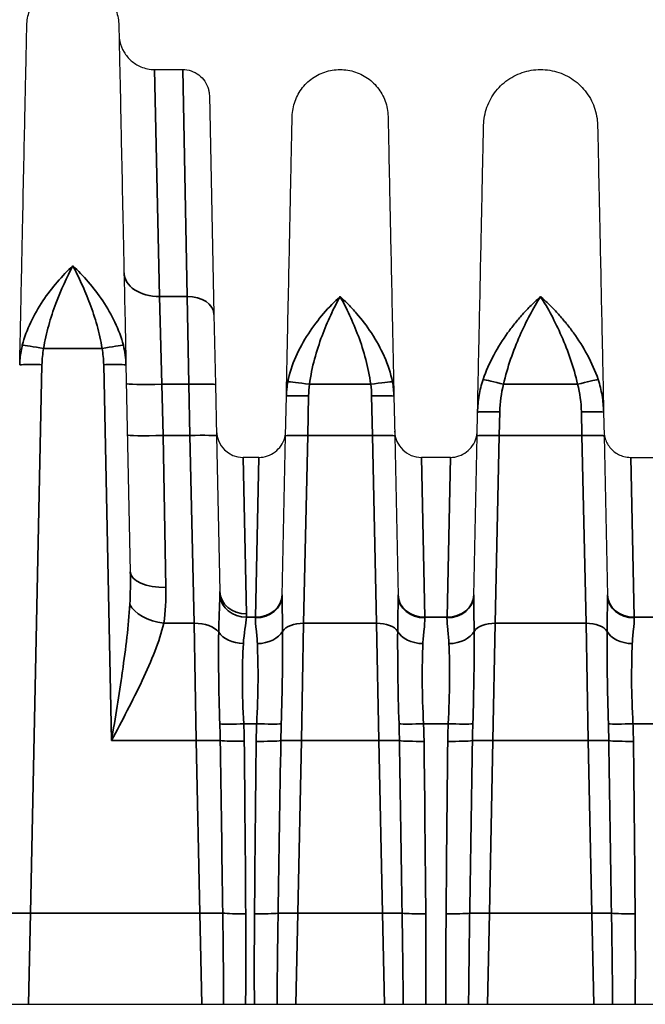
# Model space of a CAD drawing. Header units: millimetres. Extents: x 399 to 6233, y -1870 to 1602.
# Tile 684 of 711: x 6024 to 6038, y 231 to 253. Entities that reach past the tile are written whole.
import ezdxf

# ---------------------------------------------------------------- set-up
doc = ezdxf.new("R2010")
doc.units = ezdxf.units.MM
doc.layers.add('可見 (ISO)', color=7, linetype='Continuous', lineweight=25)
doc.layers.add('窄部可見 (ISO)', color=7, linetype='Continuous', lineweight=35)

msp = doc.modelspace()

# ---------------------------------------------------------------- linework, layer by layer
at = {"layer": '可見 (ISO)'}
for p, q in [((6026.985, 251.638), (6027.614, 251.638)), ((6028.214, 251.051), (6028.317, 246.135)), ((6028.317, 246.135), (6028.35, 244.56)), ((6026.341, 245.001), (6026.438, 240.355)), ((6028.35, 244.56), (6028.374, 243.408)), ((6029.923, 243.409), (6029.941, 244.301)), ((6032.355, 244.301), (6032.374, 243.409)), ((6034.223, 243.409), (6034.234, 243.942)), ((6037.063, 243.942), (6037.074, 243.409)), ((6028.374, 243.408), (6028.447, 239.911)), ((6029.847, 239.816), (6029.923, 243.409)), ((6032.374, 243.409), (6032.449, 239.816)), ((6034.147, 239.816), (6034.223, 243.409)), ((6037.074, 243.409), (6037.149, 239.816)), ((6029.325, 242.925), (6028.972, 242.925)), ((6033.625, 242.925), (6032.972, 242.925)), ((6037.672, 242.925), (6038.325, 242.925)), ((6026.108, 237.122), (6026.108, 237.122)), ((6026.19, 236.89), (6026.19, 236.89)), ((5983.148, 230.638), (6087.648, 230.638))]:
    msp.add_line(p, q, dxfattribs=at)
for centre in [(6028.972, 243.525), (6032.972, 243.525)]:
    msp.add_arc(centre, 0.6, 181.2, 270, dxfattribs=at)
for points, knots in [([(6024.116, 252.627), (6024.118, 252.738), (6024.139, 252.85), (6024.214, 253.06), (6024.27, 253.16), (6024.409, 253.336), (6024.494, 253.413), (6024.683, 253.534), (6024.788, 253.58), (6025.005, 253.634), (6025.12, 253.644), (6025.343, 253.626), (6025.454, 253.598), (6025.66, 253.51), (6025.756, 253.448), (6025.923, 253.298), (6025.995, 253.208), (6026.104, 253.013), (6026.143, 252.905), (6026.174, 252.74), (6026.18, 252.683), (6026.181, 252.627)], [0, 0, 0, 0, 0.0333171, 0.0333171, 0.0669022, 0.0669022, 0.1004777, 0.1004777, 0.1340536, 0.1340536, 0.1676294, 0.1676294, 0.2012052, 0.2012052, 0.234781, 0.234781, 0.2683568, 0.2683568, 0.3019326, 0.3019326, 0.3188115, 0.3188115, 0.3188115, 0.3188115]), ([(6023.956, 245.001), (6023.967, 245.517), (6023.977, 246.014), (6023.987, 246.478), (6023.988, 246.554), (6023.99, 246.63), (6023.992, 246.705), (6024.003, 247.241), (6024.013, 247.745), (6024.023, 248.213), (6024.033, 248.681), (6024.042, 249.114), (6024.05, 249.514), (6024.059, 249.914), (6024.067, 250.282), (6024.073, 250.611), (6024.076, 250.75), (6024.079, 250.883), (6024.082, 251.008), (6024.085, 251.178), (6024.089, 251.336), (6024.092, 251.48), (6024.097, 251.731), (6024.101, 251.942), (6024.105, 252.113), (6024.112, 252.456), (6024.116, 252.627), (6024.116, 252.627)], [0.026741, 0.026741, 0.026741, 0.026741, 0.0775937, 0.0775937, 0.0775937, 0.0858987, 0.0858987, 0.0858987, 0.1450564, 0.1450564, 0.1450564, 0.2042141, 0.2042141, 0.2042141, 0.2633718, 0.2633718, 0.2633718, 0.2884178, 0.2884178, 0.2884178, 0.3225295, 0.3225295, 0.3225295, 0.3816871, 0.3816871, 0.3816871, 0.5, 0.5, 0.5, 0.5]), ([(6026.181, 252.627), (6026.181, 252.627), (6026.185, 252.456), (6026.192, 252.113), (6026.197, 251.843), (6026.205, 251.474), (6026.215, 251.008), (6026.218, 250.883), (6026.22, 250.75), (6026.223, 250.611), (6026.23, 250.282), (6026.238, 249.914), (6026.246, 249.515), (6026.255, 249.115), (6026.264, 248.681), (6026.273, 248.213), (6026.283, 247.745), (6026.294, 247.241), (6026.305, 246.705), (6026.307, 246.63), (6026.308, 246.554), (6026.31, 246.478), (6026.32, 246.014), (6026.33, 245.517), (6026.341, 245.001)], [0.500008, 0.500008, 0.500008, 0.500008, 0.6183179, 0.6183179, 0.6183179, 0.7115978, 0.7115978, 0.7115978, 0.7366333, 0.7366333, 0.7366333, 0.795791, 0.795791, 0.795791, 0.8549487, 0.8549487, 0.8549487, 0.9141064, 0.9141064, 0.9141064, 0.9224137, 0.9224137, 0.9224137, 0.9732641, 0.9732641, 0.9732641, 0.9732641]), ([(6026.185, 252.421), (6026.186, 252.37), (6026.193, 252.317), (6026.222, 252.184), (6026.254, 252.103), (6026.34, 251.958), (6026.395, 251.892), (6026.522, 251.78), (6026.595, 251.735), (6026.771, 251.66), (6026.879, 251.638), (6026.985, 251.638)], [0, 0, 0, 0, 0.0156464, 0.0156464, 0.0409526, 0.0409526, 0.0662587, 0.0662587, 0.0915649, 0.0915649, 0.1234285, 0.1234285, 0.1234285, 0.1234285]), ([(6027.614, 251.638), (6027.679, 251.638), (6027.744, 251.627), (6027.867, 251.586), (6027.926, 251.555), (6028.029, 251.476), (6028.075, 251.428), (6028.148, 251.32), (6028.176, 251.259), (6028.199, 251.173), (6028.204, 251.149), (6028.211, 251.1), (6028.214, 251.075), (6028.214, 251.051)], [0.00000114, 0.00000114, 0.00000114, 0.00000114, 0.01938058, 0.01938058, 0.03888823, 0.03888823, 0.05839129, 0.05839129, 0.07789451, 0.07789451, 0.08520881, 0.08520881, 0.09263584, 0.09263584, 0.09263584, 0.09263584]), ([(6030.073, 250.585), (6030.075, 250.701), (6030.097, 250.817), (6030.175, 251.036), (6030.234, 251.141), (6030.379, 251.323), (6030.467, 251.403), (6030.663, 251.53), (6030.773, 251.577), (6030.999, 251.634), (6031.118, 251.644), (6031.351, 251.625), (6031.467, 251.597), (6031.681, 251.504), (6031.782, 251.44), (6031.955, 251.284), (6032.03, 251.19), (6032.144, 250.987), (6032.184, 250.874), (6032.217, 250.702), (6032.223, 250.644), (6032.224, 250.585)], [0, 0, 0, 0, 0.0347036, 0.0347036, 0.0696796, 0.0696796, 0.1046456, 0.1046456, 0.1396121, 0.1396121, 0.1745785, 0.1745785, 0.2095449, 0.2095449, 0.2445113, 0.2445113, 0.2794777, 0.2794777, 0.3144441, 0.3144441, 0.3320164, 0.3320164, 0.3320164, 0.3320164]), ([(6034.369, 250.385), (6034.372, 250.523), (6034.397, 250.662), (6034.491, 250.922), (6034.56, 251.046), (6034.733, 251.263), (6034.838, 251.359), (6035.072, 251.509), (6035.202, 251.566), (6035.471, 251.633), (6035.613, 251.645), (6035.89, 251.623), (6036.028, 251.589), (6036.282, 251.479), (6036.402, 251.402), (6036.608, 251.216), (6036.697, 251.105), (6036.833, 250.863), (6036.881, 250.729), (6036.919, 250.524), (6036.927, 250.455), (6036.928, 250.385)], [0, 0, 0, 0, 0.0413231, 0.0413231, 0.0829384, 0.0829384, 0.1245431, 0.1245431, 0.1661483, 0.1661483, 0.2077533, 0.2077533, 0.2493584, 0.2493584, 0.2909635, 0.2909635, 0.3325686, 0.3325686, 0.3741737, 0.3741737, 0.3950529, 0.3950529, 0.3950529, 0.3950529]), ([(6029.941, 244.301), (6029.952, 244.806), (6029.962, 245.294), (6029.971, 245.736), (6029.98, 246.164), (6029.989, 246.572), (6029.997, 246.952), (6030.005, 247.339), (6030.012, 247.699), (6030.019, 248.031), (6030.026, 248.362), (6030.033, 248.67), (6030.038, 248.939), (6030.041, 249.072), (6030.044, 249.198), (6030.046, 249.316), (6030.049, 249.435), (6030.051, 249.547), (6030.053, 249.65), (6030.058, 249.854), (6030.061, 250.027), (6030.064, 250.166), (6030.07, 250.445), (6030.073, 250.585), (6030.073, 250.585)], [0.0294093, 0.0294093, 0.0294093, 0.0294093, 0.089244, 0.089244, 0.089244, 0.1470574, 0.1470574, 0.1470574, 0.2058814, 0.2058814, 0.2058814, 0.2647055, 0.2647055, 0.2647055, 0.2938656, 0.2938656, 0.2938656, 0.3235296, 0.3235296, 0.3235296, 0.3823536, 0.3823536, 0.3823536, 0.5, 0.5, 0.5, 0.5]), ([(6032.224, 250.585), (6032.224, 250.585), (6032.227, 250.445), (6032.233, 250.166), (6032.237, 249.956), (6032.243, 249.672), (6032.25, 249.316), (6032.253, 249.198), (6032.255, 249.072), (6032.258, 248.939), (6032.264, 248.67), (6032.27, 248.363), (6032.277, 248.031), (6032.284, 247.699), (6032.292, 247.339), (6032.3, 246.952), (6032.308, 246.572), (6032.316, 246.164), (6032.325, 245.736), (6032.335, 245.294), (6032.345, 244.806), (6032.355, 244.301)], [0.5000084, 0.5000084, 0.5000084, 0.5000084, 0.6176498, 0.6176498, 0.6176498, 0.7061501, 0.7061501, 0.7061501, 0.735298, 0.735298, 0.735298, 0.794122, 0.794122, 0.794122, 0.8529461, 0.8529461, 0.8529461, 0.9107639, 0.9107639, 0.9107639, 0.9705942, 0.9705942, 0.9705942, 0.9705942]), ([(6034.234, 243.942), (6034.246, 244.529), (6034.258, 245.096), (6034.268, 245.598), (6034.276, 245.97), (6034.284, 246.327), (6034.291, 246.665), (6034.299, 247.062), (6034.307, 247.431), (6034.314, 247.772), (6034.321, 248.112), (6034.328, 248.427), (6034.333, 248.702), (6034.337, 248.856), (6034.34, 248.999), (6034.342, 249.132), (6034.35, 249.475), (6034.355, 249.751), (6034.36, 249.957), (6034.366, 250.242), (6034.369, 250.385), (6034.369, 250.385)], [0.030065, 0.030065, 0.030065, 0.030065, 0.0975901, 0.0975901, 0.0975901, 0.1475485, 0.1475485, 0.1475485, 0.2062907, 0.2062907, 0.2062907, 0.265033, 0.265033, 0.265033, 0.2977638, 0.2977638, 0.2977638, 0.3825174, 0.3825174, 0.3825174, 0.5, 0.5, 0.5, 0.5]), ([(6036.928, 250.385), (6036.928, 250.385), (6036.931, 250.242), (6036.937, 249.957), (6036.941, 249.751), (6036.947, 249.475), (6036.954, 249.132), (6036.957, 248.999), (6036.96, 248.856), (6036.963, 248.703), (6036.969, 248.427), (6036.976, 248.112), (6036.983, 247.772), (6036.99, 247.431), (6036.998, 247.063), (6037.006, 246.665), (6037.013, 246.328), (6037.02, 245.97), (6037.028, 245.598), (6037.039, 245.096), (6037.051, 244.529), (6037.063, 243.942)], [0.5000086, 0.5000086, 0.5000086, 0.5000086, 0.6174862, 0.6174862, 0.6174862, 0.7022467, 0.7022467, 0.7022467, 0.7349706, 0.7349706, 0.7349706, 0.7937128, 0.7937128, 0.7937128, 0.852455, 0.852455, 0.852455, 0.9024183, 0.9024183, 0.9024183, 0.9699385, 0.9699385, 0.9699385, 0.9699385]), ([(6029.325, 242.925), (6029.389, 242.925), (6029.455, 242.936), (6029.578, 242.977), (6029.637, 243.008), (6029.74, 243.087), (6029.786, 243.136), (6029.859, 243.243), (6029.886, 243.304), (6029.91, 243.39), (6029.915, 243.414), (6029.922, 243.463), (6029.924, 243.488), (6029.925, 243.512)], [0, 0, 0, 0, 0.01938058, 0.01938058, 0.03888823, 0.03888823, 0.05839129, 0.05839129, 0.07789451, 0.07789451, 0.08520881, 0.08520881, 0.09263584, 0.09263584, 0.09263584, 0.09263584]), ([(6033.625, 242.925), (6033.689, 242.925), (6033.755, 242.936), (6033.878, 242.977), (6033.937, 243.008), (6034.04, 243.087), (6034.086, 243.136), (6034.159, 243.243), (6034.186, 243.304), (6034.21, 243.39), (6034.215, 243.414), (6034.222, 243.463), (6034.224, 243.488), (6034.225, 243.512)], [0, 0, 0, 0, 0.01938058, 0.01938058, 0.03888823, 0.03888823, 0.05839129, 0.05839129, 0.07789451, 0.07789451, 0.08520881, 0.08520881, 0.09263584, 0.09263584, 0.09263584, 0.09263584]), ([(6037.072, 243.512), (6037.072, 243.489), (6037.074, 243.466), (6037.08, 243.421), (6037.085, 243.398), (6037.101, 243.334), (6037.117, 243.293), (6037.155, 243.217), (6037.178, 243.181), (6037.231, 243.116), (6037.261, 243.086), (6037.326, 243.033), (6037.361, 243.01), (6037.436, 242.972), (6037.475, 242.957), (6037.566, 242.932), (6037.619, 242.925), (6037.672, 242.925)], [0, 0, 0, 0, 0.00692113, 0.00692113, 0.01375081, 0.01375081, 0.02679823, 0.02679823, 0.0393646, 0.0393646, 0.05193098, 0.05193098, 0.06449736, 0.06449736, 0.07706374, 0.07706374, 0.09281981, 0.09281981, 0.09281981, 0.09281981])]:
    msp.add_open_spline(points, degree=3, knots=knots, dxfattribs=at)
at = {"layer": '窄部可見 (ISO)'}
for p, q in [((6026.985, 251.638), (6027.097, 246.538)), ((6027.717, 246.538), (6027.614, 251.638)), ((6027.097, 246.538), (6027.717, 246.538)), ((6027.149, 244.568), (6027.097, 246.538)), ((6027.75, 244.568), (6027.717, 246.538)), ((6025.805, 245.37), (6024.492, 245.37)), ((6024.456, 245.007), (6024.198, 232.685)), ((6026.018, 236.562), (6025.841, 245.007)), ((6027.75, 244.568), (6027.149, 244.568)), ((6027.149, 244.568), (6027.174, 243.416)), ((6027.774, 243.416), (6027.75, 244.568)), ((6031.834, 244.568), (6030.462, 244.568)), ((6036.48, 244.568), (6034.816, 244.568)), ((6030.441, 244.307), (6030.422, 243.416)), ((6031.874, 243.416), (6031.856, 244.307)), ((6034.734, 243.948), (6034.722, 243.416)), ((6036.574, 243.416), (6036.563, 243.948)), ((6027.174, 243.416), (6027.774, 243.416)), ((6027.174, 243.416), (6027.238, 240.003)), ((6027.869, 239.199), (6027.774, 243.416)), ((6030.422, 243.416), (6030.329, 239.199)), ((6030.422, 243.416), (6031.874, 243.416)), ((6031.968, 239.199), (6031.874, 243.416)), ((6034.722, 243.416), (6034.629, 239.199)), ((6034.722, 243.416), (6036.574, 243.416)), ((6036.668, 239.199), (6036.574, 243.416)), ((6029.047, 239.408), (6028.972, 242.925)), ((6029.248, 239.334), (6029.325, 242.925)), ((6033.049, 239.334), (6032.972, 242.925)), ((6033.548, 239.334), (6033.625, 242.925)), ((6037.672, 242.925), (6037.749, 239.334)), ((6029.046, 239.334), (6029.248, 239.334)), ((6029.248, 239.334), (6029.247, 239.318)), ((6033.049, 239.334), (6033.548, 239.334)), ((6033.049, 239.318), (6033.049, 239.334)), ((6033.548, 239.334), (6033.547, 239.318)), ((6037.749, 239.334), (6038.248, 239.334)), ((6037.749, 239.318), (6037.749, 239.334)), ((6027.869, 239.199), (6027.188, 239.199)), ((6027.869, 239.199), (6027.918, 236.562)), ((6030.279, 236.562), (6030.329, 239.199)), ((6031.968, 239.199), (6030.329, 239.199)), ((6031.968, 239.199), (6032.018, 236.562)), ((6034.579, 236.562), (6034.629, 239.199)), ((6036.668, 239.199), (6034.629, 239.199)), ((6036.668, 239.199), (6036.718, 236.562)), ((6027.076, 238.805), (6027.076, 238.805)), ((6028.42, 238.735), (6028.42, 238.735)), ((6029.857, 238.735), (6029.857, 238.735)), ((6032.44, 238.735), (6032.439, 238.735)), ((6034.157, 238.735), (6034.157, 238.735)), ((6037.14, 238.735), (6037.139, 238.735)), ((6026.305, 237.069), (6026.305, 237.069)), ((6028.449, 236.9), (6028.449, 236.9)), ((6029.275, 236.941), (6028.986, 236.941)), ((6029.826, 236.9), (6029.826, 236.9)), ((6032.471, 236.9), (6032.471, 236.9)), ((6033.575, 236.941), (6033.022, 236.941)), ((6034.126, 236.9), (6034.126, 236.9)), ((6037.171, 236.9), (6037.171, 236.9)), ((6038.275, 236.941), (6037.722, 236.941)), ((6027.918, 236.562), (6026.018, 236.562)), ((6027.999, 232.685), (6027.918, 236.562)), ((6030.279, 236.562), (6030.198, 232.685)), ((6032.018, 236.562), (6030.279, 236.562)), ((6032.099, 232.685), (6032.018, 236.562)), ((6034.579, 236.562), (6034.498, 232.685)), ((6036.718, 236.562), (6034.579, 236.562)), ((6036.799, 232.685), (6036.718, 236.562)), ((6024.155, 230.638), (6024.198, 232.685)), ((6024.198, 232.685), (6027.999, 232.685)), ((6027.999, 232.685), (6028.042, 230.638)), ((6030.155, 230.638), (6030.198, 232.685)), ((6030.198, 232.685), (6032.099, 232.685)), ((6032.099, 232.685), (6032.142, 230.638)), ((6034.455, 230.638), (6034.498, 232.685)), ((6034.498, 232.685), (6036.799, 232.685)), ((6036.799, 232.685), (6036.842, 230.638))]:
    msp.add_line(p, q, dxfattribs=at)
for centre, major_axis, ratio, start_param, end_param in [((6027.097, 247.091), (-0.8, -0.017), 0.69138, 0, 1.556315), ((6027.717, 246.123), (0.6, 0.013), 0.69138, 0, 1.556315), ((6024.492, 245.353), (-0.492, 0.09), 0.034327, 4.71869, 6.047452), ((6025.805, 245.353), (0.492, 0.09), 0.034327, 0.235733, 1.564495), ((6034.816, 244.55), (-0.484, 0.127), 0.033759, 4.721243, 5.969613), ((6036.48, 244.55), (0.484, 0.127), 0.033759, 0.313572, 1.561942), ((6027.149, 244.596), (-0.8, -0.017), 0.034892, 0, 1.570065), ((6027.75, 244.547), (0.6, 0.013), 0.034892, 0, 1.570065), ((6030.462, 244.55), (-0.495, 0.072), 0.034539, 4.717398, 6.113427), ((6031.834, 244.55), (0.495, 0.072), 0.034539, 0.169758, 1.565787), ((6027.174, 243.444), (-0.8, -0.017), 0.034892, 0, 1.570065), ((6027.774, 243.396), (0.6, 0.013), 0.034892, 0, 1.570065), ((6030.422, 243.399), (-0.5, 0.01), 0.034892, 4.71312, 6.283185), ((6031.874, 243.399), (0.5, 0.01), 0.034892, 0, 1.570065), ((6034.722, 243.399), (-0.5, 0.01), 0.034892, 4.71312, 6.283185), ((6036.574, 243.399), (0.5, 0.01), 0.034892, 0, 1.570065), ((6027.238, 240.372), (-0.8, -0.017), 0.461544, 0, 1.561129), ((6029.047, 239.924), (-0.6, -0.013), 0.859283, 0, 1.552799), ((6029.046, 239.848), (-0.599, 0.028), 0.856112, 0.114309, 1.610957), ((6029.247, 239.828), (0.6, -0.013), 0.850862, 4.73021, 6.283185), ((6029.248, 239.848), (0.6, -0.013), 0.856313, 4.730324, 6.283185), ((6033.049, 239.848), (-0.6, -0.013), 0.856313, 0, 1.552861), ((6033.049, 239.828), (-0.6, -0.013), 0.850862, 0, 1.552975), ((6033.547, 239.828), (0.6, -0.013), 0.850862, 4.73021, 6.283185), ((6033.548, 239.848), (0.6, -0.013), 0.856313, 4.730324, 6.283185), ((6037.749, 239.848), (-0.6, -0.013), 0.856313, 0, 1.552861), ((6037.749, 239.828), (-0.6, -0.013), 0.850862, 0, 1.552975), ((6027.188, 239.648), (-0.786, 0.15), 0.555227, 0.385484, 1.676699), ((6027.869, 238.861), (0.6, 0.013), 0.56206, 0.384076, 1.559023), ((6030.329, 238.917), (-0.5, 0.01), 0.56206, 4.724162, 5.958793), ((6031.968, 238.917), (0.5, 0.01), 0.56206, 0.324392, 1.559023), ((6034.629, 238.917), (-0.5, 0.01), 0.56206, 4.724162, 5.958793), ((6036.668, 238.917), (0.5, 0.01), 0.56206, 0.324392, 1.559023), ((6028.976, 239.137), (-0.599, 0.027), 0.65857, 0.424468, 1.600429), ((6029.29, 239.136), (0.6, 0.02), 0.658485, 4.690186, 5.92531), ((6033.006, 239.136), (-0.6, 0.02), 0.658485, 0.357875, 1.592999), ((6033.59, 239.136), (0.6, 0.02), 0.658485, 4.690186, 5.92531), ((6037.706, 239.136), (-0.6, 0.02), 0.658485, 0.357875, 1.592999), ((6028.986, 236.977), (-0.599, -0.029), 0.058689, 0.454485, 1.567938), ((6024.287, 236.139), (0.098, 8.678), 0.48068, 4.766605, 4.809703), ((6018.927, 236.454), (10.07, 0), 0.998272, 0.009209, 0.048451), ((6040.942, 236.42), (-11.679, 0), 0.998272, 6.23842, 6.27237), ((6029.275, 236.977), (-0.599, 0.027), 0.058699, 1.573438, 2.74251), ((6032.829, 236.15), (0.015, -8.387), 0.359374, 4.617716, 4.662757), ((6033.022, 236.977), (0.599, 0.027), 0.058699, 3.540675, 4.709747), ((6029.468, 236.15), (0.015, 8.387), 0.359374, 4.762021, 4.807062), ((6021.354, 236.42), (11.679, 0), 0.998272, 0.010815, 0.044766), ((6045.242, 236.42), (-11.679, 0), 0.998272, 6.23842, 6.27237), ((6033.575, 236.977), (0.599, -0.027), 0.058699, 4.715031, 5.884103), ((6037.129, 236.15), (0.015, -8.387), 0.359374, 4.617716, 4.662757), ((6037.722, 236.977), (-0.599, -0.027), 0.058699, 0.399082, 1.568154), ((6034.168, 236.15), (0.015, 8.387), 0.359374, 4.762021, 4.807062), ((6026.054, 236.42), (11.679, 0), 0.998272, 0.010815, 0.044766), ((6027.918, 236.541), (-0.6, -0.013), 0.034892, 3.592536, 4.711658), ((3168.528, 193.309), (2860.217, -15.262), 0.998902, 0.019124, 0.020481), ((6028.997, 236.582), (-0.6, -0.006), 0.058756, 0.451486, 1.570247), ((6028.154, 247.777), (0.566, -35.382), 0.019792, 1.129399, 1.247504), ((6030.005, 245.226), (-0.529, -32.381), 0.019208, 4.984098, 5.110893), ((6029.264, 236.581), (-0.6, 0.007), 0.058755, 1.571441, 2.746354), ((9157.678, 185.322), (-3128.226, -18.641), 0.998953, 6.260823, 6.262063), ((6030.279, 236.545), (-0.5, 0.01), 0.034892, 4.71312, 5.888413), ((6032.018, 236.545), (0.5, 0.01), 0.034892, 0.394772, 1.570065), ((2904.618, 185.322), (3128.226, -18.641), 0.998953, 0.021122, 0.022363), ((6033.033, 236.581), (0.6, 0.007), 0.058755, 3.536831, 4.711744), ((6032.292, 245.226), (0.529, -32.381), 0.019208, 1.172292, 1.299088), ((6034.305, 245.226), (-0.529, -32.381), 0.019208, 4.984098, 5.110893), ((6033.564, 236.581), (0.6, -0.007), 0.058755, 4.713034, 5.887947), ((9161.978, 185.322), (-3128.226, -18.641), 0.998953, 6.260823, 6.262063), ((6034.579, 236.545), (0.5, -0.01), 0.034892, 1.571527, 2.746821), ((6036.718, 236.545), (0.5, 0.01), 0.034892, 0.394772, 1.570065), ((2909.318, 185.322), (3128.226, -18.641), 0.998953, 0.021122, 0.022363), ((6037.733, 236.581), (-0.6, -0.007), 0.058755, 0.395239, 1.570152), ((6036.992, 245.226), (0.529, -32.381), 0.019208, 1.172292, 1.299088), ((6024.198, 232.667), (-0.5, 0.01), 0.034892, 4.71312, 5.795128), ((6027.999, 232.664), (-0.6, -0.013), 0.034892, 3.680395, 4.711658), ((6029.028, 232.707), (-0.6, -0.004), 0.058757, 0.539472, 1.570406), ((6029.227, 232.706), (-0.6, 0.005), 0.058756, 1.57128, 2.65294), ((6030.198, 232.667), (-0.5, 0.01), 0.034892, 4.71312, 5.795128), ((6032.099, 232.667), (0.5, 0.01), 0.034892, 0.488057, 1.570065), ((6033.07, 232.706), (0.6, 0.005), 0.058756, 3.630245, 4.711905), ((6033.527, 232.706), (0.6, -0.005), 0.058756, 4.712873, 5.794533), ((6034.498, 232.667), (0.5, -0.01), 0.034892, 1.571527, 2.653535), ((6036.799, 232.667), (0.5, 0.01), 0.034892, 0.488057, 1.570065), ((6037.77, 232.706), (-0.6, -0.005), 0.058756, 0.488652, 1.570312)]:
    msp.add_ellipse(centre, major_axis=major_axis, ratio=ratio, start_param=start_param, end_param=end_param, dxfattribs=at)
for points, knots in [([(6024.014, 245.444), (6024.058, 245.621), (6024.124, 245.794), (6024.203, 245.96), (6024.281, 246.125), (6024.375, 246.287), (6024.476, 246.439), (6024.678, 246.741), (6024.913, 247.009), (6025.148, 247.228)], [0, 0, 0, 0, 0.000558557, 0.000558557, 0.000558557, 0.001117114, 0.001117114, 0.001117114, 0.002234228, 0.002234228, 0.002234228, 0.002234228]), ([(6025.148, 247.228), (6025.015, 246.975), (6024.883, 246.691), (6024.708, 246.223), (6024.653, 246.058), (6024.559, 245.721), (6024.519, 245.548), (6024.492, 245.37)], [-0.000011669, -0.000011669, -0.000011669, -0.000011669, 0.001066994, 0.001066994, 0.001606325, 0.001606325, 0.002145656, 0.002145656, 0.002145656, 0.002145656]), ([(6025.148, 247.228), (6025.384, 247.01), (6025.616, 246.745), (6025.82, 246.44), (6026.023, 246.135), (6026.194, 245.797), (6026.282, 245.444)], [-0.000011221, -0.000011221, -0.000011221, -0.000011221, 0.001104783, 0.001104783, 0.001104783, 0.002220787, 0.002220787, 0.002220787, 0.002220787]), ([(6025.805, 245.37), (6025.778, 245.548), (6025.738, 245.721), (6025.691, 245.889), (6025.644, 246.058), (6025.589, 246.223), (6025.53, 246.379), (6025.472, 246.535), (6025.41, 246.683), (6025.346, 246.825), (6025.281, 246.966), (6025.214, 247.102), (6025.148, 247.228)], [0, 0, 0, 0, 0.000534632, 0.000534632, 0.000534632, 0.001069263, 0.001069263, 0.001069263, 0.001603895, 0.001603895, 0.001603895, 0.002138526, 0.002138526, 0.002138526, 0.002138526]), ([(6029.975, 244.624), (6030.048, 245.006), (6030.226, 245.378), (6030.436, 245.703), (6030.647, 246.028), (6030.898, 246.314), (6031.148, 246.538)], [0, 0, 0, 0, 0.00119489, 0.00119489, 0.00119489, 0.002389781, 0.002389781, 0.002389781, 0.002389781]), ([(6031.148, 246.538), (6031.077, 246.408), (6031.005, 246.268), (6030.936, 246.119), (6030.868, 245.972), (6030.803, 245.818), (6030.742, 245.655), (6030.68, 245.489), (6030.622, 245.313), (6030.574, 245.132), (6030.525, 244.949), (6030.486, 244.762), (6030.462, 244.568)], [-0.000011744, -0.000011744, -0.000011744, -0.000011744, 0.000565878, 0.000565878, 0.000565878, 0.001135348, 0.001135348, 0.001135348, 0.001714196, 0.001714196, 0.001714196, 0.002298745, 0.002298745, 0.002298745, 0.002298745]), ([(6031.148, 246.538), (6031.211, 246.482), (6031.273, 246.422), (6031.335, 246.359), (6031.397, 246.295), (6031.459, 246.229), (6031.519, 246.159), (6031.635, 246.024), (6031.746, 245.878), (6031.849, 245.72), (6031.853, 245.715), (6031.856, 245.71), (6031.859, 245.705), (6031.962, 245.546), (6032.057, 245.377), (6032.134, 245.202), (6032.137, 245.196), (6032.14, 245.19), (6032.143, 245.184), (6032.222, 245.003), (6032.285, 244.815), (6032.322, 244.624)], [-0.00001134, -0.00001134, -0.00001134, -0.00001134, 0.00028763, 0.00028763, 0.00028763, 0.0005866, 0.0005866, 0.0005866, 0.001165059, 0.001165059, 0.001165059, 0.001184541, 0.001184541, 0.001184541, 0.001762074, 0.001762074, 0.001762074, 0.001782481, 0.001782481, 0.001782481, 0.002380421, 0.002380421, 0.002380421, 0.002380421]), ([(6031.834, 244.568), (6031.811, 244.76), (6031.772, 244.945), (6031.724, 245.126), (6031.676, 245.307), (6031.619, 245.482), (6031.557, 245.648), (6031.496, 245.813), (6031.43, 245.97), (6031.361, 246.119), (6031.291, 246.268), (6031.219, 246.409), (6031.148, 246.538)], [0, 0, 0, 0, 0.000572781, 0.000572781, 0.000572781, 0.001145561, 0.001145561, 0.001145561, 0.001718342, 0.001718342, 0.001718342, 0.002291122, 0.002291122, 0.002291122, 0.002291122]), ([(6034.358, 244.676), (6034.421, 244.865), (6034.502, 245.045), (6034.595, 245.219), (6034.597, 245.224), (6034.6, 245.228), (6034.603, 245.233), (6034.694, 245.402), (6034.799, 245.567), (6034.909, 245.721), (6034.912, 245.726), (6034.916, 245.731), (6034.919, 245.735), (6034.973, 245.809), (6035.028, 245.881), (6035.084, 245.95), (6035.144, 246.024), (6035.205, 246.095), (6035.267, 246.164), (6035.33, 246.233), (6035.393, 246.298), (6035.457, 246.36), (6035.52, 246.423), (6035.585, 246.483), (6035.648, 246.538)], [0, 0, 0, 0, 0.000592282, 0.000592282, 0.000592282, 0.000608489, 0.000608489, 0.000608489, 0.001184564, 0.001184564, 0.001184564, 0.00120247, 0.00120247, 0.00120247, 0.001480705, 0.001480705, 0.001480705, 0.001776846, 0.001776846, 0.001776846, 0.002072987, 0.002072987, 0.002072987, 0.002369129, 0.002369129, 0.002369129, 0.002369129]), ([(6035.648, 246.538), (6035.567, 246.408), (6035.485, 246.268), (6035.406, 246.12), (6035.329, 245.974), (6035.253, 245.819), (6035.181, 245.656), (6035.108, 245.49), (6035.038, 245.313), (6034.976, 245.133), (6034.914, 244.95), (6034.859, 244.763), (6034.816, 244.568)], [-0.000011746, -0.000011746, -0.000011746, -0.000011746, 0.000578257, 0.000578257, 0.000578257, 0.001160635, 0.001160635, 0.001160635, 0.00175146, 0.00175146, 0.00175146, 0.002348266, 0.002348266, 0.002348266, 0.002348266]), ([(6035.648, 246.538), (6035.68, 246.51), (6035.712, 246.481), (6035.744, 246.451), (6035.776, 246.422), (6035.808, 246.392), (6035.84, 246.36), (6035.904, 246.298), (6035.967, 246.233), (6036.029, 246.165), (6036.09, 246.097), (6036.151, 246.026), (6036.211, 245.952), (6036.268, 245.883), (6036.323, 245.81), (6036.377, 245.735), (6036.38, 245.731), (6036.384, 245.727), (6036.387, 245.722), (6036.498, 245.567), (6036.603, 245.402), (6036.694, 245.233), (6036.697, 245.228), (6036.699, 245.224), (6036.702, 245.219), (6036.795, 245.045), (6036.876, 244.865), (6036.939, 244.676)], [-0.00001131, -0.00001131, -0.00001131, -0.00001131, 0.000139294, 0.000139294, 0.000139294, 0.000289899, 0.000289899, 0.000289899, 0.000591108, 0.000591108, 0.000591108, 0.000892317, 0.000892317, 0.000892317, 0.001177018, 0.001177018, 0.001177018, 0.001193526, 0.001193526, 0.001193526, 0.001779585, 0.001779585, 0.001779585, 0.001795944, 0.001795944, 0.001795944, 0.002398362, 0.002398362, 0.002398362, 0.002398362]), ([(6036.48, 244.568), (6036.438, 244.761), (6036.384, 244.946), (6036.323, 245.127), (6036.261, 245.307), (6036.191, 245.484), (6036.118, 245.649), (6036.045, 245.815), (6035.969, 245.972), (6035.89, 246.12), (6035.811, 246.268), (6035.729, 246.41), (6035.648, 246.538)], [0, 0, 0, 0, 0.000584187, 0.000584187, 0.000584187, 0.001168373, 0.001168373, 0.001168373, 0.00175256, 0.00175256, 0.00175256, 0.002336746, 0.002336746, 0.002336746, 0.002336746]), ([(6023.956, 245.001), (6023.956, 245.009), (6023.956, 245.017), (6023.957, 245.026), (6023.957, 245.035), (6023.957, 245.044), (6023.958, 245.054), (6023.959, 245.072), (6023.96, 245.091), (6023.961, 245.109), (6023.964, 245.147), (6023.968, 245.184), (6023.972, 245.221), (6023.98, 245.277), (6023.989, 245.332), (6024.001, 245.387), (6024.005, 245.406), (6024.01, 245.425), (6024.014, 245.444)], [-0.00000006, -0.00000006, -0.00000006, -0.00000006, 0.0000256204, 0.0000256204, 0.0000256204, 0.000054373, 0.000054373, 0.000054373, 0.0001119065, 0.0001119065, 0.0001119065, 0.0002272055, 0.0002272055, 0.0002272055, 0.0003997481, 0.0003997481, 0.0003997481, 0.0004597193, 0.0004597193, 0.0004597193, 0.0004597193]), ([(6024.456, 245.007), (6024.325, 245.01), (6024.195, 245.011), (6024.102, 245.01), (6024.01, 245.009), (6023.956, 245.006), (6023.956, 245.001)], [0, 0, 0, 0, 0.5, 0.5, 0.5, 1, 1, 1, 1]), ([(6025.841, 245.007), (6025.972, 245.01), (6026.102, 245.011), (6026.194, 245.01), (6026.287, 245.008), (6026.341, 245.005), (6026.341, 245.001)], [0, 0, 0, 0, 0.5, 0.5, 0.5, 1, 1, 1, 1]), ([(6034.234, 243.942), (6034.236, 244.065), (6034.248, 244.19), (6034.288, 244.436), (6034.318, 244.557), (6034.358, 244.676)], [-0.000000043, -0.000000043, -0.000000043, -0.000000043, 0.0003786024, 0.0003786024, 0.0007572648, 0.0007572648, 0.0007572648, 0.0007572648]), ([(6036.939, 244.676), (6036.979, 244.557), (6037.008, 244.436), (6037.049, 244.19), (6037.06, 244.065), (6037.063, 243.942)], [0, 0, 0, 0, 0.0003786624, 0.0003786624, 0.0007573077, 0.0007573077, 0.0007573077, 0.0007573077]), ([(6029.941, 244.301), (6029.941, 244.306), (6029.942, 244.313), (6029.942, 244.319), (6029.942, 244.326), (6029.942, 244.332), (6029.942, 244.339), (6029.943, 244.353), (6029.944, 244.366), (6029.944, 244.38), (6029.946, 244.407), (6029.948, 244.434), (6029.951, 244.461), (6029.957, 244.516), (6029.965, 244.57), (6029.975, 244.624)], [-0.00000006, -0.00000006, -0.00000006, -0.00000006, 0.0000185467, 0.0000185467, 0.0000185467, 0.0000394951, 0.0000394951, 0.0000394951, 0.0000814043, 0.0000814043, 0.0000814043, 0.0001653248, 0.0001653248, 0.0001653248, 0.0003340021, 0.0003340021, 0.0003340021, 0.0003340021]), ([(6030.441, 244.307), (6030.31, 244.31), (6030.18, 244.311), (6030.088, 244.31), (6029.995, 244.309), (6029.941, 244.306), (6029.941, 244.301)], [0, 0, 0, 0, 0.5, 0.5, 0.5, 1, 1, 1, 1]), ([(6031.856, 244.307), (6031.986, 244.31), (6032.116, 244.311), (6032.209, 244.31), (6032.301, 244.308), (6032.355, 244.305), (6032.355, 244.301)], [0, 0, 0, 0, 0.5, 0.5, 0.5, 1, 1, 1, 1]), ([(6034.234, 243.942), (6034.234, 243.945), (6034.288, 243.949), (6034.38, 243.95), (6034.473, 243.951), (6034.603, 243.951), (6034.734, 243.948)], [0, 0, 0, 0, 0.5, 0.5, 0.5, 1, 1, 1, 1]), ([(6036.563, 243.948), (6036.694, 243.951), (6036.824, 243.951), (6036.916, 243.95), (6037.009, 243.949), (6037.063, 243.945), (6037.063, 243.942)], [0, 0, 0, 0, 0.5, 0.5, 0.5, 1, 1, 1, 1]), ([(6029.847, 239.816), (6029.845, 239.693), (6029.847, 239.566), (6029.85, 239.437), (6029.853, 239.299), (6029.856, 239.159), (6029.857, 239.017)], [0.000000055, 0.000000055, 0.000000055, 0.000000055, 0.000500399, 0.000500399, 0.000500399, 0.001035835, 0.001035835, 0.001035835, 0.001035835]), ([(6032.44, 239.017), (6032.44, 239.159), (6032.443, 239.299), (6032.446, 239.437), (6032.449, 239.566), (6032.452, 239.693), (6032.449, 239.816)], [0, 0, 0, 0, 0.000535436, 0.000535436, 0.000535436, 0.00103578, 0.00103578, 0.00103578, 0.00103578]), ([(6034.147, 239.816), (6034.145, 239.693), (6034.147, 239.566), (6034.15, 239.437), (6034.153, 239.299), (6034.156, 239.159), (6034.157, 239.017)], [0.000000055, 0.000000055, 0.000000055, 0.000000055, 0.000500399, 0.000500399, 0.000500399, 0.001035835, 0.001035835, 0.001035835, 0.001035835]), ([(6037.14, 239.017), (6037.14, 239.159), (6037.143, 239.299), (6037.146, 239.437), (6037.149, 239.566), (6037.152, 239.693), (6037.149, 239.816)], [0, 0, 0, 0, 0.000535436, 0.000535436, 0.000535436, 0.00103578, 0.00103578, 0.00103578, 0.00103578]), ([(6026.018, 236.562), (6026.101, 237.076), (6026.185, 237.59), (6026.259, 238.101), (6026.26, 238.107), (6026.261, 238.113), (6026.262, 238.119), (6026.298, 238.375), (6026.333, 238.632), (6026.362, 238.885), (6026.39, 239.133), (6026.414, 239.378), (6026.428, 239.624)], [-0.000015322, -0.000015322, -0.000015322, -0.000015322, 0.001547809, 0.001547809, 0.001547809, 0.001566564, 0.001566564, 0.001566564, 0.002347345, 0.002347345, 0.002347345, 0.00311094, 0.00311094, 0.00311094, 0.00311094]), ([(6027.188, 239.199), (6027.142, 238.991), (6027.072, 238.781), (6026.99, 238.567), (6026.906, 238.351), (6026.808, 238.129), (6026.704, 237.909), (6026.598, 237.685), (6026.485, 237.461), (6026.369, 237.236), (6026.255, 237.013), (6026.136, 236.787), (6026.018, 236.562)], [0, 0, 0, 0, 0.000755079, 0.000755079, 0.000755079, 0.001517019, 0.001517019, 0.001517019, 0.002289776, 0.002289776, 0.002289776, 0.003053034, 0.003053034, 0.003053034, 0.003053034]), ([(6029.29, 238.741), (6029.286, 238.854), (6029.275, 238.959), (6029.265, 239.055), (6029.255, 239.151), (6029.245, 239.238), (6029.247, 239.318)], [0, 0, 0, 0, 0.000446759, 0.000446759, 0.000446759, 0.000893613, 0.000893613, 0.000893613, 0.000893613]), ([(6033.049, 239.318), (6033.051, 239.238), (6033.042, 239.151), (6033.032, 239.055), (6033.022, 238.959), (6033.011, 238.854), (6033.006, 238.741)], [0, 0, 0, 0, 0.000446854, 0.000446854, 0.000446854, 0.000893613, 0.000893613, 0.000893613, 0.000893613]), ([(6033.59, 238.741), (6033.586, 238.854), (6033.575, 238.959), (6033.565, 239.055), (6033.555, 239.151), (6033.545, 239.238), (6033.547, 239.318)], [0, 0, 0, 0, 0.000446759, 0.000446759, 0.000446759, 0.000893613, 0.000893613, 0.000893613, 0.000893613]), ([(6037.749, 239.318), (6037.751, 239.238), (6037.742, 239.151), (6037.732, 239.055), (6037.722, 238.959), (6037.711, 238.854), (6037.706, 238.741)], [0, 0, 0, 0, 0.000446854, 0.000446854, 0.000446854, 0.000893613, 0.000893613, 0.000893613, 0.000893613]), ([(6028.448, 236.935), (6028.435, 237.31), (6028.426, 237.678), (6028.422, 238.025), (6028.418, 238.373), (6028.419, 238.705), (6028.423, 238.999)], [0, 0, 0, 0, 0.001126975, 0.001126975, 0.001126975, 0.002257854, 0.002257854, 0.002257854, 0.002257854]), ([(6029.857, 239.017), (6029.858, 238.716), (6029.857, 238.389), (6029.853, 238.036), (6029.848, 237.684), (6029.839, 237.316), (6029.827, 236.938)], [0, 0, 0, 0, 0.001125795, 0.001125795, 0.001125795, 0.00225159, 0.00225159, 0.00225159, 0.00225159]), ([(6032.47, 236.938), (6032.458, 237.316), (6032.449, 237.682), (6032.44, 238.387), (6032.439, 238.716), (6032.44, 239.017)], [0, 0, 0, 0, 0.001138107, 0.001138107, 0.002276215, 0.002276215, 0.002276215, 0.002276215]), ([(6034.157, 239.017), (6034.158, 238.716), (6034.157, 238.389), (6034.153, 238.036), (6034.148, 237.684), (6034.139, 237.316), (6034.127, 236.938)], [0, 0, 0, 0, 0.001125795, 0.001125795, 0.001125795, 0.00225159, 0.00225159, 0.00225159, 0.00225159]), ([(6037.17, 236.938), (6037.158, 237.316), (6037.149, 237.682), (6037.14, 238.387), (6037.139, 238.716), (6037.14, 239.017)], [0, 0, 0, 0, 0.001138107, 0.001138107, 0.002276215, 0.002276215, 0.002276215, 0.002276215]), ([(6028.976, 238.742), (6028.963, 238.495), (6028.954, 238.208), (6028.956, 237.601), (6028.966, 237.273), (6028.986, 236.941)], [0.000931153, 0.000931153, 0.000931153, 0.000931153, 0.001928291, 0.001928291, 0.002925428, 0.002925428, 0.002925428, 0.002925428]), ([(6029.275, 236.941), (6029.293, 237.274), (6029.303, 237.596), (6029.305, 237.904), (6029.307, 238.211), (6029.3, 238.49), (6029.29, 238.741)], [0, 0, 0, 0, 0.000987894, 0.000987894, 0.000987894, 0.001975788, 0.001975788, 0.001975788, 0.001975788]), ([(6033.006, 238.741), (6032.996, 238.49), (6032.99, 238.208), (6032.991, 237.901), (6032.993, 237.593), (6033.004, 237.274), (6033.022, 236.941)], [0, 0, 0, 0, 0.000987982, 0.000987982, 0.000987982, 0.001975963, 0.001975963, 0.001975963, 0.001975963]), ([(6033.575, 236.941), (6033.593, 237.274), (6033.603, 237.596), (6033.605, 237.904), (6033.607, 238.211), (6033.6, 238.49), (6033.59, 238.741)], [0, 0, 0, 0, 0.000987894, 0.000987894, 0.000987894, 0.001975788, 0.001975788, 0.001975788, 0.001975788]), ([(6037.706, 238.741), (6037.696, 238.49), (6037.69, 238.208), (6037.691, 237.901), (6037.693, 237.593), (6037.704, 237.274), (6037.722, 236.941)], [0, 0, 0, 0, 0.000987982, 0.000987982, 0.000987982, 0.001975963, 0.001975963, 0.001975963, 0.001975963]), ([(6028.534, 230.638), (6028.532, 231.024), (6028.529, 231.411), (6028.525, 231.797), (6028.521, 232.093), (6028.518, 232.389), (6028.514, 232.685)], [0.000040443, 0.000040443, 0.000040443, 0.000040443, 0.00120001, 0.00120001, 0.00120001, 0.00208952, 0.00208952, 0.00208952, 0.00208952]), ([(6029.756, 232.685), (6029.751, 232.352), (6029.747, 232.019), (6029.743, 231.686), (6029.738, 231.337), (6029.735, 230.987), (6029.732, 230.638)], [0, 0, 0, 0, 0.001000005, 0.001000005, 0.001000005, 0.002048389, 0.002048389, 0.002048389, 0.002048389]), ([(6032.565, 230.638), (6032.562, 230.957), (6032.559, 231.277), (6032.555, 231.596), (6032.551, 231.959), (6032.546, 232.322), (6032.54, 232.685)], [0.000041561, 0.000041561, 0.000041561, 0.000041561, 0.001000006, 0.001000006, 0.001000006, 0.00208995, 0.00208995, 0.00208995, 0.00208995]), ([(6034.056, 232.685), (6034.051, 232.352), (6034.047, 232.019), (6034.043, 231.686), (6034.038, 231.337), (6034.035, 230.987), (6034.032, 230.638)], [0, 0, 0, 0, 0.001000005, 0.001000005, 0.001000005, 0.002048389, 0.002048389, 0.002048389, 0.002048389]), ([(6037.265, 230.638), (6037.262, 230.957), (6037.259, 231.277), (6037.255, 231.596), (6037.251, 231.959), (6037.246, 232.322), (6037.24, 232.685)], [0.000041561, 0.000041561, 0.000041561, 0.000041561, 0.001000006, 0.001000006, 0.001000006, 0.00208995, 0.00208995, 0.00208995, 0.00208995])]:
    msp.add_open_spline(points, degree=3, knots=knots, dxfattribs=at)
for points in [[(6024.492, 245.37), (6024.47, 245.25), (6024.458, 245.129), (6024.456, 245.007)], [(6025.841, 245.007), (6025.838, 245.129), (6025.827, 245.25), (6025.805, 245.37)], [(6026.282, 245.444), (6026.319, 245.298), (6026.338, 245.15), (6026.341, 245.001)], [(6030.462, 244.568), (6030.45, 244.482), (6030.443, 244.395), (6030.441, 244.307)], [(6031.856, 244.307), (6031.854, 244.395), (6031.847, 244.482), (6031.834, 244.568)], [(6032.322, 244.624), (6032.342, 244.517), (6032.353, 244.409), (6032.355, 244.301)], [(6034.816, 244.568), (6034.763, 244.365), (6034.738, 244.158), (6034.734, 243.948)], [(6036.563, 243.948), (6036.559, 244.158), (6036.533, 244.365), (6036.48, 244.568)], [(6026.428, 239.624), (6026.443, 239.866), (6026.443, 240.11), (6026.438, 240.355)], [(6027.238, 240.003), (6027.243, 239.724), (6027.232, 239.456), (6027.188, 239.199)], [(6028.423, 238.999), (6028.426, 239.284), (6028.446, 239.56), (6028.448, 239.817)], [(6028.448, 239.817), (6028.448, 239.849), (6028.448, 239.88), (6028.447, 239.911)], [(6029.046, 239.334), (6029.037, 239.173), (6028.989, 238.977), (6028.976, 238.742)], [(6029.047, 239.408), (6029.048, 239.384), (6029.047, 239.359), (6029.046, 239.334)], [(6029.028, 232.672), (6029.033, 231.994), (6029.033, 231.316), (6029.026, 230.638)], [(6029.224, 230.638), (6029.22, 231.316), (6029.221, 231.993), (6029.227, 232.67)], [(6033.07, 232.67), (6033.076, 231.993), (6033.077, 231.316), (6033.072, 230.638)], [(6033.524, 230.638), (6033.52, 231.316), (6033.521, 231.993), (6033.527, 232.67)], [(6037.77, 232.67), (6037.776, 231.993), (6037.777, 231.316), (6037.772, 230.638)]]:
    msp.add_open_spline(points, degree=3, dxfattribs=at)

doc.saveas('drawing.dxf')
